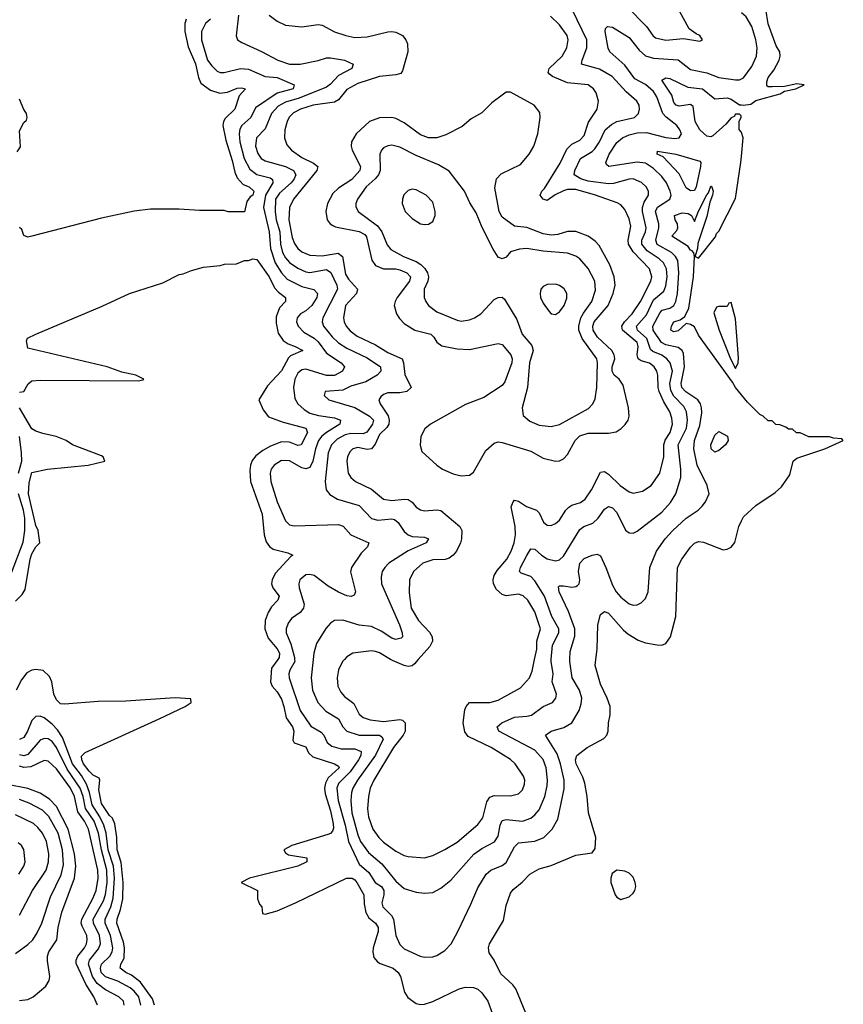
# Model space of a CAD drawing. Header units: inches. Extents: x 1834610 to 2027685, y 642842 to 774116.
# Tile 380 of 632: x 1976470 to 1980498, y 698314 to 703128. Entities that reach past the tile are written whole.
import ezdxf

# ---------------------------------------------------------------- set-up
doc = ezdxf.new("R2010")
doc.units = ezdxf.units.IN
doc.header["$MEASUREMENT"] = 0
for name, color, linetype in [('B9679', 7, 'Continuous'), ('B9770', 7, 'Continuous'), ('B9780', 7, 'Continuous')]:
    doc.layers.add(name, color=color, linetype=linetype)

msp = doc.modelspace()

# ---------------------------------------------------------------- linework, layer by layer
at = {"layer": 'B9679', "color": 5}
for points, elevation in [([(1977732.6, 700000), (1977702, 699958), (1977696.9, 699890), (1977704.4, 699870), (1977730, 699841.5), (1977750, 699805.5), (1977762.7, 699770), (1977773.8, 699713.8), (1977804.8, 699670), (1977811.1, 699650), (1977805.5, 699605.5), (1977812.8, 699592.7), (1977870, 699573.2), (1977883, 699543), (1977903.2, 699523.2), (1978010.5, 699490), (1978030, 699478.9), (1978033.3, 699470), (1977979.2, 699420.8), (1977965.5, 699394.5), (1977960.6, 699370), (1977963.4, 699343.4), (1977990, 699259.6), (1978003.4, 699196.6), (1978004.8, 699175.2), (1977999.3, 699160.7), (1977990, 699149.5), (1977976.5, 699143.5), (1977802, 699090), (1977762, 699070), (1977770, 699054), (1977785.4, 699045.4), (1977874, 699030), (1977874, 699010), (1977830, 698989.3), (1977594, 698930), (1977554, 698910), (1977634, 698870), (1977634, 698830), (1977643.6, 698803.6), (1977654, 698790), (1977658, 698758), (1977670, 698754), (1977730, 698771), (1977819, 698810), (1978068.7, 698931.3), (1978096.4, 698930), (1978110, 698922.4), (1978119.7, 698910), (1978152.8, 698850), (1978154.6, 698805.4), (1978163.3, 698763.3), (1978177.5, 698737.5), (1978210.1, 698710), (1978223, 698690), (1978223.9, 698670), (1978198.6, 698590), (1978196.6, 698570), (1978203, 698543), (1978220.9, 698520.9), (1978233.1, 698513.1), (1978296.1, 698490), (1978321.5, 698470), (1978333, 698450), (1978352.7, 698372.7), (1978367.7, 698347.7), (1978410, 698318), (1978430, 698313.1), (1978450, 698314.6), (1978490, 698327.7), (1978619.5, 698390), (1978650, 698398.2), (1978690, 698396.9), (1978710, 698387.4), (1978730, 698370.3), (1978759.1, 698330), (1978780.2, 698270)], 220), ([(1977814.9, 700000), (1977815.6, 699990), (1977791.7, 699948.3), (1977786.1, 699930), (1977788.3, 699910), (1977841.6, 699750), (1977893.5, 699673.5), (1977944.8, 699644.8), (1977957.2, 699630), (1977973.3, 699593.3), (1977996.6, 699576.6), (1978043, 699563), (1978110, 699563.7), (1978140.1, 699550), (1978139, 699530), (1978127.8, 699510), (1978086.2, 699450), (1978030, 699393.1), (1978021.9, 699370), (1978027, 699310), (1978061.6, 699190), (1978078.1, 699110), (1978130, 698999.8), (1978178.1, 698958.1), (1978209, 698910), (1978238.9, 698890), (1978251.1, 698871.1), (1978251.7, 698850), (1978241.5, 698810), (1978246.7, 698790), (1978288.3, 698748.3), (1978299.1, 698730), (1978310, 698650.5), (1978330, 698606), (1978350, 698586), (1978428, 698550), (1978450, 698543.8), (1978490, 698545.6), (1978510, 698552.3), (1978550, 698576.5), (1978579.8, 698610), (1978613.3, 698670), (1978676.7, 698803.3), (1978710, 698884.2), (1978750.7, 698950), (1978774.7, 698970), (1978830, 698992.6), (1978850, 699006.6), (1978890, 699083.9), (1978910, 699102.7), (1978990, 699112.4), (1979033.8, 699130), (1979073.8, 699170), (1979101.4, 699218.6), (1979132.9, 699367.1), (1979132.8, 699410), (1979115.3, 699490), (1979098.8, 699538.8), (1979041.5, 699630), (1979069.6, 699650), (1979132, 699668.1), (1979170.4, 699689.6), (1979206.5, 699750), (1979216.6, 699783.4), (1979218.8, 699810), (1979207.5, 699850), (1979172.1, 699910), (1979159.9, 699990), (1979160.3, 700000)], 240), ([(1977905.9, 700000), (1977895.4, 699910), (1977902.1, 699850), (1977928.9, 699788.9), (1977967.7, 699747.7), (1978030, 699710.1), (1978050.4, 699670.4), (1978070, 699650.1), (1978130.1, 699630.1), (1978229.2, 699629.2), (1978241.7, 699621.7), (1978247.7, 699610), (1978210, 699531.9), (1978122, 699410), (1978099.6, 699370), (1978093.5, 699350), (1978089.3, 699310), (1978095, 699250), (1978123.2, 699143.2), (1978136.7, 699110), (1978175.5, 699055.5), (1978240.5, 699000.5), (1978310, 698916.3), (1978350, 698879.7), (1978410, 698862.7), (1978450, 698857.8), (1978490, 698860.7), (1978530, 698882.2), (1978579.2, 698920.8), (1978691.7, 699048.3), (1978730, 699075.4), (1978791.5, 699108.5), (1978810, 699136.5), (1978819.9, 699190), (1978830, 699212.6), (1978850, 699218.2), (1978930, 699210.1), (1978970, 699224.6), (1978990, 699240.6), (1979010, 699265.2), (1979038.2, 699330), (1979050, 699382), (1979051.7, 699410), (1979044.2, 699470), (1979030, 699511.6), (1978990, 699555.9), (1978814.2, 699650), (1978805.3, 699670), (1978828.5, 699690), (1978890, 699718.4), (1978950, 699722), (1978972.4, 699727.6), (1979030, 699769.4), (1979075.3, 699790), (1979092.8, 699810), (1979096.1, 699830), (1979074.7, 699890), (1979078.7, 699930), (1979069, 699990), (1979069.9, 700000)], 260), ([(1978058.2, 700000), (1978049.3, 699990), (1978029.4, 699950), (1978023, 699910), (1978025.9, 699870), (1978040.3, 699840.3), (1978059.2, 699819.2), (1978104, 699784), (1978130, 699732.3), (1978150, 699715.9), (1978184.2, 699704.2), (1978250, 699696.6), (1978330, 699707), (1978342.5, 699702.5), (1978354.9, 699690), (1978355.4, 699650), (1978346.3, 699630), (1978298.8, 699570), (1978202.3, 699410), (1978185, 699370), (1978175.9, 699330), (1978171.5, 699270), (1978176.8, 699230), (1978198.1, 699170), (1978226.1, 699130), (1978250, 699107.4), (1978310, 699062.8), (1978350, 699041.1), (1978370, 699035.9), (1978450, 699030.2), (1978490, 699041.8), (1978549.9, 699070.1), (1978610, 699107.4), (1978710, 699193.1), (1978734.8, 699225.2), (1978755.5, 699304.5), (1978770, 699327.5), (1978790, 699335.5), (1978870, 699333.9), (1978910, 699342.3), (1978930, 699363.1), (1978939.1, 699390), (1978939.8, 699410), (1978934, 699430), (1978894, 699490), (1978870, 699511.4), (1978775.6, 699570), (1978663.1, 699623.1), (1978646.7, 699646.7), (1978639.1, 699690), (1978647.1, 699752.9), (1978653.3, 699770), (1978669.9, 699790.1), (1978770, 699790.1), (1978810, 699801.2), (1978919.4, 699860.6), (1978964.2, 699910), (1978976.5, 699943.5), (1978988.2, 700000)], 280), ([(1978419.5, 700000), (1978400.9, 699979.1), (1978390, 699969.3), (1978370, 699965.7), (1978349.9, 699969.9), (1978294.2, 699994.3), (1978284.4, 700000)], 280), ([(1978945.1, 698270), (1978897, 698390), (1978882, 698410), (1978822.6, 698462.6), (1978790.5, 698530.6), (1978766.2, 698566.2), (1978762.2, 698590), (1978768, 698610), (1978836, 698724), (1978850, 698796.3), (1978870, 698857), (1978884.1, 698875.9), (1978928.2, 698911.8), (1978965.7, 698950), (1979010, 698977.1), (1979070, 698992.1), (1979190, 699043.8), (1979270, 699054), (1979284.4, 699075.6), (1979288.3, 699130), (1979251.8, 699250), (1979245.7, 699330), (1979234.6, 699394.6), (1979224.6, 699424.6), (1979191.4, 699490), (1979187.8, 699510), (1979195.4, 699530), (1979245.4, 699570), (1979326.3, 699613.7), (1979342, 699630), (1979348.5, 699650), (1979349.8, 699690), (1979358.2, 699730), (1979357.2, 699770), (1979343.5, 699810), (1979310, 699879.6), (1979283.9, 699970), (1979287.7, 700000)], 220), ([(1977129.3, 698310), (1977120.2, 698340.2), (1977061.8, 698421.8), (1977016.6, 698456.6), (1976988.9, 698470), (1976962.2, 698490), (1976965.4, 698510), (1976980.8, 698539.2), (1976983.4, 698590), (1976977.9, 698617.9), (1976945.4, 698710), (1976946.7, 698730), (1976963, 698777), (1976974.6, 698830), (1976975.7, 698910), (1976967, 699007), (1976947.7, 699070), (1976945.3, 699130), (1976936, 699196), (1976924.5, 699224.5), (1976910, 699237.8), (1976870, 699296), (1976857.2, 699362.8), (1976862.7, 699410), (1976858.9, 699418.9), (1976830, 699434.2), (1976810, 699454.5), (1976783.2, 699490), (1976773.8, 699510), (1976773.3, 699526.7), (1976790, 699545.7), (1977153.2, 699710), (1977279, 699770), (1977308.7, 699790), (1977307.3, 699807.3), (1977230, 699812), (1976990, 699796), (1976853.8, 699793.8), (1976690, 699781.6), (1976670, 699783.5), (1976650, 699803), (1976637.7, 699830), (1976628.3, 699890), (1976616.3, 699916.3), (1976585.6, 699945.6), (1976550, 699951.5), (1976530, 699947), (1976506.1, 699933.9), (1976479.8, 699900.2), (1976453.2, 699850)], 220), ([(1977063.5, 698310), (1977052.2, 698350), (1977030, 698377.9), (1977010, 698393.9), (1976950, 698426.4), (1976890, 698448.5), (1976869.6, 698470), (1976865.4, 698490), (1976871.2, 698510), (1976911.3, 698550), (1976922.2, 698570), (1976926.1, 698590), (1976914.5, 698650), (1976887.9, 698710), (1976888.6, 698730), (1976916, 698790), (1976927.5, 698832.5), (1976934.5, 698930), (1976928.8, 698988.8), (1976903.5, 699070), (1976892.8, 699150), (1976881.2, 699190), (1976861.9, 699230), (1976824.1, 699290), (1976812.5, 699350), (1976796.8, 699390), (1976772.4, 699432.4), (1976728.8, 699490), (1976679.2, 699619.2), (1976655.9, 699655.9), (1976630, 699684.4), (1976590, 699715.2), (1976570, 699723.2), (1976550, 699721), (1976530, 699702.2), (1976508.8, 699650), (1976490, 699619), (1976470, 699609)], 240), ([(1976981.9, 698310), (1976977.5, 698330), (1976954.6, 698350), (1976890, 698384), (1976850, 698416.2), (1976826.3, 698450), (1976807.3, 698510), (1976811, 698530), (1976855.4, 698584.6), (1976865.1, 698610), (1976860.2, 698650), (1976830.9, 698710), (1976830.3, 698730), (1976880.5, 698819.5), (1976889.8, 698850.2), (1976898.3, 698910), (1976896.3, 698970), (1976870.5, 699070), (1976856.1, 699150), (1976834.2, 699210), (1976791.5, 699271.5), (1976780.6, 699330), (1976766.7, 699370), (1976703.3, 699463.3), (1976649.9, 699570), (1976630, 699598.6), (1976610, 699611.3), (1976590, 699613.6), (1976570, 699605), (1976510, 699535.2), (1976490, 699528), (1976470, 699533.5)], 260), ([(1976850.9, 698310), (1976833.5, 698350), (1976793.2, 698413.2), (1976746.6, 698513.4), (1976746, 698530), (1976755.2, 698550), (1976786.8, 698590), (1976797, 698610), (1976801, 698630), (1976798.7, 698650), (1976775.9, 698695.9), (1976771.8, 698710), (1976773.8, 698730), (1976828.4, 698831.6), (1976843.9, 698870), (1976854.3, 698930), (1976852.6, 698970), (1976806.2, 699170), (1976787.9, 699210), (1976754.6, 699254.6), (1976738.3, 699330), (1976718.1, 699370), (1976650, 699465), (1976610, 699502.8), (1976590, 699506.2), (1976524.5, 699475.5), (1976490, 699471.5), (1976470, 699477.6)], 280), ([(1976470, 698333.2), (1976510, 698337.8), (1976536, 698350), (1976598.1, 698401.9), (1976615.2, 698430), (1976617.4, 698450), (1976606, 698526), (1976606.6, 698550), (1976613, 698570), (1976651.7, 698630), (1976658.1, 698690), (1976676, 698764), (1976737.8, 698930), (1976745.4, 698990), (1976738.8, 699050), (1976707.7, 699170), (1976650, 699281.2), (1976616.9, 699316.9), (1976570, 699346.7), (1976510, 699369.6), (1976410, 699388.7)], 320), ([(1976450, 698562.9), (1976510, 698605.7), (1976534.1, 698630), (1976556.4, 698663.5), (1976578.8, 698710), (1976621.3, 698838.7), (1976673.5, 698946.5), (1976684.3, 698995.7), (1976680.4, 699070), (1976658.9, 699150), (1976612.4, 699232.4), (1976582.4, 699262.4), (1976517.2, 699297.2), (1976470, 699315.4)], 340), ([(1976469.9, 698750.1), (1976533.1, 698870), (1976599.9, 698970), (1976611.6, 699010), (1976612.8, 699050), (1976600.8, 699110), (1976581.4, 699150), (1976558.9, 699178.9), (1976537.2, 699197.2), (1976450, 699239.6)], 360), ([(1976465.7, 698950), (1976490.6, 698990), (1976496.5, 699010), (1976491.1, 699071.1), (1976479.2, 699090), (1976463.5, 699103.5)], 380)]:
    msp.add_lwpolyline(points, dxfattribs=dict(at, elevation=elevation))
at = {"layer": 'B9679', "color": 5, "elevation": 220}
msp.add_lwpolyline([(1979390, 698969.4), (1979366.9, 698953.1), (1979360.4, 698930), (1979361.3, 698910), (1979381.6, 698850), (1979390, 698837.3), (1979410, 698826.7), (1979450, 698839.3), (1979470, 698857.3), (1979478.4, 698870), (1979482.9, 698890), (1979480.7, 698910), (1979470, 698936), (1979450, 698955.6), (1979430, 698965.1)], close=True, dxfattribs=at)
at = {"layer": 'B9770', "color": 5}
for points, elevation in [([(1979069.9, 700000), (1979076.2, 700070), (1979106.4, 700130), (1979106.6, 700150), (1979072.4, 700210), (1979036.5, 700310), (1978990, 700383.9), (1978970, 700404.9), (1978922.1, 700422.1), (1978914, 700430), (1978919.3, 700450), (1978950, 700508.2), (1978970, 700540.2), (1978990, 700538.5), (1979021.9, 700510), (1979050, 700492.3), (1979090, 700481.4), (1979110, 700486.4), (1979130, 700505.4), (1979210, 700634.7), (1979229.4, 700650.6), (1979273.3, 700666.7), (1979298.5, 700690), (1979330, 700734.7), (1979350, 700748.3), (1979370, 700741.8), (1979390, 700718.6), (1979432.7, 700632.7), (1979450, 700618.9), (1979470, 700617.4), (1979490, 700626.5), (1979610, 700720.9), (1979652.3, 700767.7), (1979679, 700810), (1979702.8, 700890), (1979703.7, 700930), (1979690.3, 701050), (1979730.9, 701130), (1979736.4, 701170), (1979731.8, 701210), (1979717.4, 701237.4), (1979670, 701287.3), (1979654.3, 701314.3), (1979649.9, 701350), (1979663, 701410), (1979652, 701450), (1979635.2, 701470), (1979610, 701488.4), (1979566.3, 701506.3), (1979555.3, 701515.3), (1979538, 701570), (1979491.7, 701610), (1979486.1, 701630), (1979535.5, 701684.5), (1979570, 701757.7), (1979619.9, 701800.1), (1979630, 701827.2), (1979635.9, 701870), (1979632.9, 701910), (1979618.6, 701938.6), (1979598.3, 701958.3), (1979538.4, 701998.4), (1979512.4, 702030), (1979512.3, 702050), (1979530.9, 702090), (1979534.1, 702110), (1979516.1, 702190), (1979516.2, 702210), (1979523.9, 702236.1), (1979545.2, 702270), (1979544.9, 702290), (1979533.6, 702310), (1979511.1, 702331.1), (1979470, 702349.2), (1979450, 702348.2), (1979373.6, 702326.4), (1979350, 702324.7), (1979250, 702338.5), (1979213.8, 702350), (1979181.4, 702370), (1979184.9, 702390), (1979213.2, 702450), (1979270, 702483.8), (1979283, 702497), (1979306.2, 702530), (1979333.6, 702590), (1979364.1, 702615.9), (1979390, 702630.1), (1979476.4, 702650), (1979497.1, 702670), (1979501.6, 702690), (1979498.9, 702710), (1979487.6, 702730), (1979435.4, 702775.4), (1979367.7, 702850), (1979305.4, 702885.4), (1979218.3, 702910), (1979220.5, 702930), (1979243.7, 702990), (1979244.4, 703030), (1979173.7, 703173.7)], 260), ([(1979441.1, 703190), (1979534.9, 703094.9), (1979566.7, 703050), (1979580, 703040), (1979630, 703027.9), (1979716.3, 703036.3), (1979797, 703023), (1979808.7, 703030), (1979796, 703050), (1979778, 703058), (1979743.9, 703083.9), (1979687.8, 703187.8)], 260), ([(1977285.1, 703130), (1977277.2, 703110), (1977277.3, 703070), (1977294.4, 702994.4), (1977330, 702911.8), (1977344.5, 702844.5), (1977356.9, 702816.9), (1977402.7, 702782.7), (1977449.4, 702769.4), (1977486, 702774), (1977533.3, 702793.3), (1977555.2, 702795.2), (1977574.4, 702790), (1977543.9, 702756.1), (1977522, 702690), (1977475.2, 702644.8), (1977467.1, 702630), (1977463.7, 702610), (1977478.4, 702538.4), (1977510, 702438.7), (1977522.4, 702382.4), (1977534.2, 702354.2), (1977562.5, 702322.5), (1977591.8, 702310), (1977615.3, 702290), (1977610, 702269.8), (1977598.2, 702261.8), (1977580.7, 702239.3), (1977570, 702188.7), (1977490, 702188.7), (1977470, 702195.3), (1977350, 702195.3), (1977250, 702202), (1977110, 702202), (1977030, 702192.3), (1976870, 702157), (1976530, 702069.6), (1976510, 702064.5), (1976490, 702072.3), (1976481.3, 702101.3), (1976470, 702111.1)], 220), ([(1977403.2, 703130), (1977378.5, 703110), (1977359.6, 703070), (1977358.8, 703030), (1977389.6, 702929.6), (1977410, 702901.9), (1977436.5, 702876.5), (1977450, 702870.1), (1977470, 702869.5), (1977550, 702889.7), (1977590, 702886), (1977670, 702850.5), (1977730, 702845.7), (1977812.4, 702810), (1977807.2, 702790), (1977730, 702769), (1977623, 702697), (1977600.9, 702650), (1977556.1, 702610), (1977547, 702593), (1977543, 702570), (1977547.6, 702530), (1977568.3, 702450), (1977596.5, 702396.5), (1977630, 702371.3), (1977694.5, 702354.5), (1977707.2, 702347.2), (1977708, 702330), (1977672.5, 702270), (1977662.3, 702210), (1977690, 702090), (1977697.3, 702010), (1977718.9, 701938.9), (1977750, 701889.6), (1977778.8, 701858.8), (1977850, 701822.9), (1977909.1, 701809.1), (1977925.9, 701790), (1977923.6, 701770), (1977899.3, 701730), (1977870, 701704.7), (1977844.3, 701690), (1977826.8, 701670), (1977824.7, 701650), (1977831.9, 701630), (1977860.1, 701600.1), (1977910, 701570.1), (1977930, 701553), (1977970, 701498), (1978043, 701450), (1978058.9, 701430), (1978049.2, 701410), (1978010, 701388.8), (1977970, 701388.7), (1977870, 701419.4), (1977850, 701416.1), (1977830, 701400.2), (1977816.5, 701370), (1977809.6, 701329.6), (1977816.1, 701276.1), (1977830.8, 701250), (1977861.4, 701221.4), (1977890, 701204.7), (1977932.1, 701192.1), (1978010, 701181.1), (1978039.7, 701170), (1978036, 701150), (1977970, 701109), (1977948.6, 701091.4), (1977931.8, 701070), (1977916.6, 701030), (1977904.4, 700970), (1977890, 700938.8), (1977870, 700931.4), (1977850, 700937.2), (1977790, 700970.4), (1977750, 700972.2), (1977715.6, 700950), (1977700.9, 700930), (1977695.1, 700910), (1977698.3, 700870), (1977729, 700770), (1977770, 700678), (1977790, 700657.7), (1977812.8, 700652.8), (1978030, 700659.8), (1978051.9, 700651.9), (1978089.2, 700609.2), (1978178.4, 700570), (1978171.7, 700550), (1978140.1, 700519.9), (1978092.8, 700450), (1978088.6, 700428.6), (1978112.2, 700330), (1978106.1, 700313.9), (1978091.7, 700308.3), (1978070, 700311.6), (1978030, 700329.2), (1977979.1, 700359.1), (1977910, 700409.8), (1977890, 700415), (1977870, 700413.6), (1977840.9, 700390), (1977835.8, 700370), (1977837.1, 700350), (1977860.7, 700270), (1977858.5, 700250), (1977842.6, 700230), (1977799.3, 700200.7), (1977782.7, 700177.3), (1977772.9, 700150), (1977774, 700130), (1977795.9, 700075.9), (1977814.2, 700010), (1977814.9, 700000)], 240), ([(1977541, 703150), (1977528.7, 703048.7), (1977535.5, 703030), (1977557, 703017), (1977653, 702973), (1977733.1, 702930), (1977789.8, 702910.2), (1977841.2, 702910), (1977930, 702927.6), (1977970, 702941.3), (1977990, 702941.9), (1978058, 702930), (1978101.6, 702910), (1978094.9, 702890), (1978030, 702854.5), (1977990, 702812.3), (1977970, 702798.7), (1977836.5, 702743.5), (1977770, 702724.9), (1977734.1, 702705.9), (1977701.5, 702670), (1977670, 702594.3), (1977629, 702551), (1977623.7, 702510), (1977634.2, 702474.2), (1977650.9, 702450), (1977670, 702438.5), (1977770.9, 702410.9), (1977808.7, 702390), (1977820.6, 702370), (1977813, 702350), (1977797.5, 702330), (1977740.4, 702279.6), (1977722.1, 702250), (1977719, 702190), (1977725.1, 702150), (1977742.2, 702090), (1977745.1, 702030), (1977755.4, 701990), (1977770, 701963.8), (1977790, 701940.5), (1977830, 701912.6), (1977870, 701895.9), (1977890, 701892.5), (1977970, 701906.2), (1977992.3, 701892.3), (1978021.2, 701830), (1978025.2, 701810), (1977952.2, 701670), (1977948.9, 701650), (1977956.4, 701630), (1977997.9, 701577.9), (1978030, 701547.9), (1978070, 701521.5), (1978170, 701474.1), (1978234.7, 701430), (1978237.1, 701410), (1978218.3, 701390), (1978162.7, 701357.3), (1978090, 701336.1), (1978050, 701316.9), (1977963.8, 701310), (1977958.7, 701290), (1977982.4, 701270), (1978110, 701232.1), (1978181.4, 701190), (1978200.4, 701170), (1978195.8, 701150), (1978168.3, 701111.7), (1978150, 701103.4), (1978090, 701104.7), (1978062.4, 701097.6), (1978023.5, 701076.5), (1977995.3, 701050), (1977978.9, 701010), (1977963.8, 700870), (1977969.5, 700829.5), (1977986.7, 700806.7), (1978024, 700784), (1978130, 700752.7), (1978190, 700689.4), (1978221.5, 700681.5), (1978290, 700687.4), (1978303.5, 700683.5), (1978320.8, 700670), (1978350, 700625.1), (1978369.4, 700609.4), (1978390, 700601.7), (1978450, 700597.2), (1978470.3, 700590), (1978458.7, 700570), (1978370, 700530.4), (1978275.5, 700470), (1978255.2, 700450), (1978243.5, 700430), (1978237.6, 700402.4), (1978239.5, 700370), (1978328.3, 700170), (1978341, 700130), (1978341.7, 700110), (1978336.4, 700103.6), (1978310, 700097.7), (1978290, 700104.5), (1978238.6, 700138.6), (1978190, 700160.4), (1978130, 700167.4), (1978050, 700192.9), (1978009.4, 700190.6), (1977990, 700177.4), (1977968, 700152), (1977922.6, 700077.4), (1977909.4, 700030), (1977905.9, 700000)], 260), ([(1977690.3, 703150), (1977730, 703120.2), (1977770, 703101.8), (1977850, 703093.4), (1977930, 703105), (1977950, 703100.9), (1978010, 703068.1), (1978066, 703050), (1978110, 703041.5), (1978170, 703043.6), (1978270, 703068.9), (1978290.8, 703070), (1978310, 703066.8), (1978341.8, 703050), (1978358, 703030), (1978366.5, 703010), (1978368.4, 702970), (1978342.3, 702877.7), (1978334.7, 702865.3), (1978310, 702858.5), (1978230, 702849.9), (1978124.3, 702815.7), (1978070, 702786.7), (1978030, 702736.4), (1978010, 702724.3), (1977906.3, 702710), (1977844.1, 702690), (1977810, 702672.8), (1977788.5, 702651.5), (1977778.3, 702630), (1977767.5, 702590), (1977765, 702550), (1977776.1, 702516.1), (1977799.4, 702490), (1977850, 702454), (1977907.1, 702427.1), (1977928.6, 702410), (1977923.9, 702390), (1977809.1, 702250), (1977790.1, 702210), (1977786.1, 702150), (1977803.3, 702063.3), (1977813.5, 702033.5), (1977829.8, 702009.8), (1977850, 701992.7), (1977890, 701975.9), (1977950, 701973.4), (1978027.2, 701987.2), (1978048.6, 701970), (1978063.6, 701883.6), (1978078.9, 701858.9), (1978122.9, 701810), (1978118.1, 701790), (1978064, 701730), (1978054.3, 701670), (1978056.8, 701650), (1978066.6, 701630), (1978086.5, 701606.5), (1978121.2, 701581.2), (1978210, 701538.7), (1978270, 701500.3), (1978340.4, 701470), (1978346.8, 701450), (1978353.2, 701393.2), (1978385.5, 701330), (1978363.7, 701310), (1978330, 701303.5), (1978270, 701303), (1978250, 701295.4), (1978235.9, 701284.1), (1978227.3, 701270), (1978232.6, 701250), (1978271.5, 701191.5), (1978276.9, 701170), (1978274.9, 701150), (1978265.5, 701134.5), (1978230, 701100.2), (1978208.1, 701051.9), (1978190.6, 701029.4), (1978170, 701026.9), (1978123.7, 701036.3), (1978100.2, 701030), (1978084.9, 701015.1), (1978073, 700990), (1978070.1, 700970), (1978076.6, 700910), (1978089.7, 700889.7), (1978112.2, 700870), (1978190, 700832.1), (1978250, 700784.2), (1978290, 700777), (1978350, 700783.9), (1978370, 700782.1), (1978389.3, 700769.3), (1978410, 700743.8), (1978430, 700730.8), (1978450, 700727.3), (1978510, 700732.1), (1978530, 700728.8), (1978622.7, 700650), (1978633.2, 700630), (1978631.7, 700590), (1978625.2, 700570), (1978606.4, 700530), (1978590.1, 700510), (1978570, 700495.2), (1978550.7, 700489.3), (1978490, 700487), (1978442.6, 700470), (1978396.8, 700430), (1978376.8, 700390), (1978374.9, 700325.1), (1978385.1, 700250), (1978421.2, 700190), (1978473.6, 700133.6), (1978487.1, 700110), (1978489.6, 700090), (1978476.4, 700063.6), (1978419.5, 700000)], 280), ([(1978988.2, 700000), (1978998.6, 700050), (1978999.7, 700090), (1979017.4, 700150), (1978990, 700233.6), (1978954.9, 700290), (1978931.8, 700311.8), (1978910, 700319.3), (1978850, 700311.8), (1978830, 700317.2), (1978801.8, 700341.8), (1978787.5, 700370), (1978785.7, 700390), (1978790.4, 700410), (1978805, 700435), (1978853.1, 700490), (1978873.9, 700530), (1978888, 700570), (1978894.4, 700610), (1978893.8, 700650), (1978873, 700747), (1978882.8, 700770), (1978890, 700778), (1978910, 700774.5), (1978948, 700748), (1978997.3, 700730), (1979010, 700716.5), (1979031.8, 700671.8), (1979050, 700656.5), (1979070, 700655.6), (1979090, 700664.7), (1979110, 700681.6), (1979140.8, 700730), (1979155.2, 700744.8), (1979170, 700754), (1979213, 700767), (1979236, 700784), (1979267, 700830), (1979310, 700915), (1979330, 700919.4), (1979350, 700906.1), (1979406.3, 700850), (1979450, 700819.4), (1979470, 700812.7), (1979516.7, 700823.4), (1979558, 700850), (1979601.5, 700910), (1979620.1, 700990), (1979620.6, 701050), (1979627.4, 701072.6), (1979651.6, 701110), (1979662, 701150), (1979659.4, 701179.4), (1979649.1, 701210), (1979619.8, 701259.8), (1979597.1, 701310), (1979592.3, 701330), (1979591.8, 701390), (1979585.9, 701410), (1979572.8, 701430), (1979550, 701448.6), (1979510, 701459.4), (1979494.3, 701470), (1979490, 701490), (1979494.5, 701530), (1979489.3, 701550), (1979418.5, 701610), (1979415.6, 701630), (1979428, 701650), (1979464.9, 701690), (1979505.9, 701750), (1979557.1, 701850), (1979561.3, 701870), (1979549.9, 701910), (1979470, 701993.3), (1979447.8, 702030), (1979445.7, 702050), (1979458.6, 702118.6), (1979450, 702153.7), (1979430, 702199.2), (1979410, 702222.3), (1979392.9, 702232.9), (1979286, 702270), (1979190, 702297.2), (1979150, 702296.9), (1979129.3, 702290.7), (1979088.8, 702271.2), (1979050, 702244.6), (1979029.8, 702250), (1979015.8, 702270), (1979024.2, 702290), (1979036.7, 702303.3), (1979113.4, 702426.6), (1979145.3, 702494.7), (1979170, 702518.7), (1979210, 702538.8), (1979230, 702561.6), (1979252.6, 702627.4), (1979294.9, 702690), (1979300.2, 702730), (1979289.9, 702769.9), (1979276.2, 702790), (1979249.9, 702809.9), (1979150, 702818.8), (1979075.5, 702850), (1979061.5, 702861.5), (1979054, 702870), (1979059.6, 702890), (1979123.2, 702950), (1979146.4, 702990), (1979152.6, 703030), (1979146.8, 703050), (1979110, 703102.3), (1979065.7, 703145.7)], 280), ([(1979160.3, 700000), (1979161.8, 700038.2), (1979185.8, 700114.2), (1979185.2, 700150), (1979153.8, 700233.8), (1979108.7, 700330), (1979104.6, 700355.4), (1979110, 700360.3), (1979130, 700360.2), (1979170, 700353.1), (1979190, 700355.9), (1979198.3, 700361.7), (1979206.5, 700370), (1979209.9, 700390), (1979203.3, 700430), (1979210, 700470.2), (1979230, 700493.2), (1979270, 700510.2), (1979294.6, 700514.6), (1979310, 700506.7), (1979337.5, 700450), (1979370, 700362.7), (1979387.6, 700330), (1979410, 700303.8), (1979450, 700272.7), (1979470, 700265.5), (1979490, 700266.5), (1979510, 700277.4), (1979530, 700298.4), (1979544.5, 700330), (1979552.4, 700450), (1979584.1, 700530), (1979626.3, 700590), (1979664.9, 700630), (1979729.9, 700690.1), (1979788.5, 700730), (1979808.5, 700750), (1979824, 700770), (1979842, 700810), (1979832.6, 700850), (1979782.9, 700950), (1979767.3, 701030), (1979769.6, 701070), (1979796.8, 701143.2), (1979805.6, 701205.6), (1979804.3, 701230), (1979798.9, 701250), (1979787, 701270), (1979728.2, 701308.2), (1979709, 701330), (1979705.6, 701350), (1979721.1, 701430), (1979716.1, 701496.1), (1979710, 701511.2), (1979690, 701524.5), (1979630, 701538.3), (1979609, 701549), (1979568.6, 701610), (1979567, 701630), (1979603, 701697), (1979612.7, 701707.3), (1979650, 701717.8), (1979669.4, 701730.6), (1979679, 701750), (1979687, 701790), (1979693.4, 701890), (1979688.3, 701950), (1979677.9, 701970), (1979658.5, 701990), (1979588.5, 702028.5), (1979580.4, 702050), (1979595.4, 702110), (1979596, 702130), (1979579.2, 702190), (1979589.1, 702210.9), (1979649.9, 702250), (1979655.5, 702270), (1979650.8, 702290), (1979633.3, 702330), (1979610, 702360.7), (1979570, 702400.8), (1979530, 702425.8), (1979490, 702431.1), (1979350.8, 702410.8), (1979339.7, 702419.7), (1979336.2, 702430), (1979353.7, 702470), (1979390, 702527.6), (1979418.3, 702550), (1979450, 702564.2), (1979490, 702574.1), (1979535.8, 702575.8), (1979630, 702551.5), (1979673.4, 702546.6), (1979695.8, 702550), (1979706.3, 702570), (1979698.8, 702590), (1979684.1, 702610), (1979631.3, 702651.3), (1979615.1, 702670), (1979586.5, 702750), (1979570, 702776.4), (1979530.6, 702810.6), (1979478.3, 702838.3), (1979430, 702905.2), (1979356.1, 702970), (1979348.7, 702988.7), (1979333.5, 703070), (1979335.8, 703084.2), (1979345.3, 703094.7), (1979370, 703091.1), (1979450, 703041.6), (1979499.1, 702979.1), (1979531, 702951), (1979570, 702940.1), (1979690, 702931), (1979750, 702885.1), (1979830, 702868.6), (1979890, 702845.6), (1979970, 702834.6), (1979990, 702834.5), (1980000, 702838.9)], 240), ([(1980000, 702576), (1979999, 702579), (1979988.4, 702591.6), (1979988, 702632), (1979998, 702650), (1979998, 702658), (1979990, 702666), (1979970, 702666), (1979964.7, 702655.3), (1979950, 702648), (1979923.5, 702616.5), (1979859.5, 702560.5), (1979850, 702554.5), (1979830, 702558.5), (1979795.7, 702590), (1979773.3, 702630), (1979763.6, 702703.6), (1979750, 702713.6), (1979695.6, 702704.4), (1979681.4, 702710), (1979670, 702723.5), (1979659.2, 702759.2), (1979610, 702832), (1979630, 702842.9), (1979650, 702840.9), (1979738.1, 702798.1), (1979810, 702789.2), (1979870, 702740.8), (1979930, 702745.6), (1979950, 702738.9), (1979990, 702712), (1980000, 702711.2)], 220), ([(1976457.4, 702482.6), (1976474.5, 702505.5), (1976470, 702584), (1976490, 702624.9), (1976503.6, 702636.4), (1976507.6, 702650), (1976503.5, 702670), (1976490, 702689.6), (1976470, 702739.8)], 220), ([(1980000, 701293.5), (1979970, 701329), (1979956, 701356), (1979790, 701586), (1979770, 701626), (1979750, 701638), (1979730, 701642.9), (1979690, 701607.4), (1979670, 701602.2), (1979655.1, 701610), (1979657.2, 701630), (1979669, 701650), (1979699.4, 701660.6), (1979723, 701677), (1979742.9, 701717.1), (1979765, 701870), (1979769.7, 701969.7), (1979767.6, 701987.6), (1979758.4, 701998.4), (1979750, 702000.9), (1979738.7, 702018.7), (1979659.1, 702070), (1979683.2, 702096.8), (1979688.9, 702110), (1979687.9, 702130), (1979675.4, 702150), (1979672.8, 702170), (1979710, 702184.2), (1979739.6, 702179.6), (1979756, 702170), (1979770, 702142), (1979790, 702192), (1979830, 702272), (1979839, 702281), (1979850, 702314), (1979854, 702314), (1979862, 702290), (1979858, 702270), (1979844.7, 702235.3), (1979830, 702166), (1979786.4, 702033.6), (1979784.7, 702010), (1979774, 701974), (1979774, 701970), (1979790, 701962), (1979873.6, 702066.4), (1979878, 702082), (1979890, 702094), (1979970, 702254), (1979997.2, 702430), (1980000, 702459.3)], 220), ([(1976470, 701306.8), (1976490, 701310.8), (1976512.1, 701347.9), (1976530, 701362.8), (1976570, 701366), (1977050, 701362.8), (1977073.2, 701366.8), (1977078, 701370), (1977038, 701390), (1976970, 701405.2), (1976898, 701430), (1976510, 701522), (1976502.9, 701557.1), (1976509.1, 701570.9), (1976549.3, 701590.7), (1976872.9, 701727.1), (1977008, 701790), (1977170, 701841), (1977250, 701882), (1977270, 701884.7), (1977310, 701902), (1977370, 701918), (1977450, 701926), (1977472.7, 701932.7), (1977530, 701934), (1977570, 701951.3), (1977590, 701951.3), (1977610, 701958), (1977630, 701956), (1977690, 701870.2), (1977717, 701817), (1977735.5, 701795.5), (1977770.2, 701770), (1977770.2, 701750), (1977741.2, 701718.8), (1977724.2, 701675.8), (1977724.2, 701644.2), (1977735.1, 701595.1), (1977759, 701559), (1977782.8, 701542.8), (1977818, 701530), (1977854.3, 701510), (1977795.3, 701484.7), (1977785.7, 701474.3), (1977750, 701411.9), (1977682.9, 701337.1), (1977640.4, 701270), (1977660.3, 701220.3), (1977687.1, 701187), (1977759.6, 701159.6), (1977870.1, 701130.1), (1977878, 701110), (1977847.3, 701050), (1977830, 701046.3), (1977790, 701062.7), (1977750, 701064.2), (1977696.9, 701043.1), (1977659, 701021), (1977624.9, 700995.1), (1977607.1, 700972.9), (1977598.7, 700950), (1977596.4, 700923.6), (1977599.8, 700870), (1977655.7, 700710), (1977665.3, 700610), (1977675.2, 700575.2), (1977691.6, 700551.6), (1977710, 700538.9), (1977781.8, 700521.9), (1977806.7, 700510), (1977796.2, 700503.8), (1977720.3, 700419.7), (1977704.8, 700390), (1977701.7, 700370), (1977708.6, 700350), (1977738.6, 700310), (1977732.6, 700290), (1977702.1, 700257.9), (1977685.6, 700230), (1977671.6, 700190), (1977668.6, 700150), (1977684.9, 700104.9), (1977730, 700052.7), (1977740.4, 700030), (1977739.8, 700010), (1977732.6, 700000)], 220), ([(1976450, 700284.7), (1976483.2, 700316.8), (1976497.8, 700342.2), (1976520.9, 700490), (1976530, 700516.9), (1976550, 700550.7), (1976569.4, 700570.6), (1976560.5, 700630), (1976550, 700654.5), (1976513.6, 700810), (1976516.2, 700863.8), (1976530, 700914.4), (1976606, 700930), (1976806, 700950), (1976886, 700970), (1976878, 700990), (1976870, 700995.3), (1976729.3, 701049.3), (1976698, 701070), (1976648, 701090), (1976584.1, 701104.1), (1976550, 701115.6), (1976530, 701127.6), (1976470, 701229.5)], 220), ([(1976464.9, 700910), (1976480.1, 700970), (1976479.9, 701010), (1976470.2, 701090.2)], 240), ([(1976430, 700422.9), (1976487.2, 700572.8), (1976495.4, 700630), (1976494.8, 700690), (1976488.5, 700730), (1976464.6, 700810)], 240), ([(1979287.7, 700000), (1979294, 700050), (1979296.8, 700170), (1979310, 700219.1), (1979330, 700234.9), (1979350, 700226.3), (1979423.1, 700143.1), (1979444.8, 700124.8), (1979494.8, 700094.8), (1979530, 700081.8), (1979588.3, 700071.7), (1979610, 700070.3), (1979630, 700078.4), (1979653, 700110), (1979679.3, 700210), (1979687.5, 700450), (1979708.2, 700490), (1979750, 700549.1), (1979770, 700568.1), (1979790, 700576), (1979813.9, 700573.9), (1979910, 700536), (1979930, 700538.9), (1979950, 700548.9), (1979967.9, 700572.1), (1979986.9, 700650), (1980000, 700677.1)], 220), ([(1978284.4, 700000), (1978230, 700031.9), (1978210, 700038.7), (1978190, 700041.8), (1978099.1, 700030), (1978070, 700013.1), (1978058.2, 700000)], 280)]:
    msp.add_lwpolyline(points, dxfattribs=dict(at, elevation=elevation))
for points, elevation in [([(1978870, 702774), (1978850, 702773.6), (1978835.6, 702764.4), (1978779.1, 702720.9), (1978730, 702673.3), (1978677.6, 702642.4), (1978634.4, 702605.6), (1978554.7, 702565.3), (1978510.1, 702549.9), (1978470, 702549.9), (1978430, 702565.4), (1978350, 702623.2), (1978310, 702644.9), (1978290, 702650.5), (1978230, 702648.7), (1978180.7, 702630), (1978116.6, 702570), (1978092.3, 702530), (1978091.4, 702510), (1978097, 702490), (1978136.3, 702410), (1978133.6, 702390), (1978093.9, 702346.1), (1978030, 702304), (1978001.8, 702278.2), (1977976.4, 702230), (1977968, 702190), (1977974.1, 702150), (1977987.9, 702130), (1978000.9, 702120.9), (1978014.4, 702114.4), (1978130, 702092.1), (1978157.8, 702077.8), (1978166.2, 702066.2), (1978192.6, 701952.6), (1978210, 701926.9), (1978250, 701909.3), (1978310, 701909), (1978330, 701904.6), (1978363.5, 701890), (1978381.7, 701870), (1978375.8, 701850), (1978317.1, 701770), (1978306, 701750), (1978301.7, 701730), (1978313.1, 701690), (1978327.1, 701667.1), (1978350, 701643), (1978403.1, 701610), (1978481.2, 701590), (1978495.9, 701575.9), (1978510.6, 701550.6), (1978534, 701534), (1978610, 701518.3), (1978670, 701515), (1978810, 701545.2), (1978830, 701539.2), (1978872.1, 701490), (1978878.3, 701470), (1978877.7, 701450), (1978842.7, 701357.3), (1978830, 701339.1), (1978739.6, 701280.4), (1978650, 701246.2), (1978479.1, 701150), (1978452.2, 701127.8), (1978432.7, 701090), (1978428, 701048), (1978437.1, 701017.1), (1978510.3, 700950), (1978538.7, 700930), (1978590, 700907.4), (1978630, 700897.8), (1978670, 700901.8), (1978690, 700915.5), (1978750, 701022), (1978790, 701057.7), (1978810, 701064), (1978830, 701061.3), (1978970, 701018.6), (1979030, 700984.8), (1979090, 700970.2), (1979110, 700971), (1979130, 700980.2), (1979150, 701001.8), (1979186.3, 701070), (1979210, 701093.8), (1979250, 701106.5), (1979350, 701106.3), (1979386.5, 701113.5), (1979411.5, 701128.5), (1979431.6, 701148.4), (1979445.3, 701170), (1979450.6, 701190), (1979447.9, 701230), (1979421, 701341), (1979401.2, 701370), (1979377.5, 701390), (1979366.9, 701410), (1979368.1, 701430), (1979380.6, 701470), (1979378.2, 701490), (1979365.4, 701510), (1979296.1, 701576.1), (1979274.8, 701610), (1979272.8, 701630), (1979280.3, 701650), (1979347.7, 701730), (1979373.3, 701790), (1979383.1, 701830), (1979377.4, 701870), (1979355.6, 701930), (1979304, 702024), (1979285.2, 702045.2), (1979250, 702069.2), (1979190, 702091.7), (1979150, 702092.5), (1979101.9, 702078.1), (1979070, 702073.9), (1979030, 702081), (1978950, 702111.9), (1978890, 702119), (1978830, 702162.5), (1978814.4, 702190), (1978793.4, 702306.6), (1978801.4, 702350), (1978825.2, 702374.8), (1978919.7, 702420.3), (1978962.5, 702470), (1978983.8, 702510), (1979004.7, 702570), (1979015.7, 702650), (1979014.2, 702674.2), (1978986.4, 702710)], 320), ([(1978290, 702513.7), (1978270, 702511.6), (1978250, 702501.7), (1978239, 702490), (1978231.3, 702470), (1978232.7, 702390), (1978224.5, 702370), (1978208.9, 702350), (1978164.8, 702310), (1978121.8, 702250), (1978114, 702230), (1978114.8, 702214.8), (1978126, 702190), (1978219.8, 702119.8), (1978240.6, 702090), (1978267.5, 702027.5), (1978284.8, 702004.8), (1978347.3, 701970), (1978410, 701945.1), (1978431.6, 701931.6), (1978451.2, 701911.2), (1978464.3, 701890), (1978469.2, 701870), (1978466.6, 701850), (1978448.8, 701810), (1978448.4, 701770), (1978455.8, 701750), (1978470.1, 701730.1), (1978510, 701700.2), (1978610, 701658.4), (1978630, 701654.7), (1978670, 701660.2), (1978694.7, 701670), (1978724.7, 701690), (1978790, 701760.3), (1978810.4, 701770.4), (1978830, 701770.5), (1978840.7, 701760.7), (1978902.2, 701662.2), (1978927.5, 701590), (1978975, 701535), (1978981.5, 701510), (1978963.4, 701450), (1978953.8, 701330), (1978927.9, 701230), (1978933, 701193), (1978964.5, 701164.5), (1979010, 701146.2), (1979070, 701138.9), (1979110, 701149.3), (1979252.6, 701227.4), (1979273.7, 701250), (1979285.3, 701274.7), (1979293.3, 701330), (1979296.4, 701450), (1979292.1, 701470), (1979220.9, 701570), (1979205, 701610), (1979204.6, 701630), (1979214.9, 701670), (1979226.7, 701693.3), (1979268.9, 701750), (1979285.4, 701805.4), (1979282.7, 701850), (1979250, 701912.1), (1979210, 701958.3), (1979190, 701972.5), (1979150, 701986.4), (1979030, 701996.4), (1978950, 702009.9), (1978913.8, 702006.1), (1978870, 701992.3), (1978850, 701967.3), (1978830, 701958), (1978810, 701966.9), (1978785.5, 702005.5), (1978732.1, 702112.1), (1978702.8, 702182.8), (1978672.4, 702232.4), (1978645.4, 702290), (1978570, 702387.7), (1978519, 702419), (1978410, 702464.5), (1978330, 702503.9)], 340), ([(1979750, 702291.2), (1979730, 702306), (1979694.7, 702374.7), (1979616.6, 702456.6), (1979587.1, 702470), (1979590, 702484.7), (1979678.4, 702470), (1979796.1, 702436.1), (1979801.6, 702430), (1979799.3, 702410), (1979778.4, 702310), (1979770, 702293.2)], 220), ([(1978390, 702299.7), (1978370, 702293.6), (1978349.1, 702270.9), (1978342.4, 702250), (1978340.4, 702230), (1978355.5, 702190), (1978390, 702155.5), (1978430, 702130.5), (1978450, 702126), (1978470, 702128), (1978490, 702141), (1978502.9, 702170), (1978502.4, 702190), (1978490, 702235.1), (1978458, 702270), (1978410, 702295.4)], 360), ([(1979090, 701834.8), (1979050, 701833.7), (1979030, 701822.9), (1979019.5, 701810), (1979014.9, 701790), (1979016.9, 701770), (1979030, 701741.6), (1979060.4, 701700.4), (1979070, 701690.4), (1979090, 701687), (1979110, 701699.5), (1979133.3, 701730), (1979146.7, 701766.7), (1979145.7, 701790), (1979132.4, 701812.4), (1979110, 701828.2)], 360), ([(1979950, 701746), (1979938, 701742), (1979930, 701726), (1979890, 701726), (1979878, 701722), (1979865.4, 701694.6), (1979891.3, 701610), (1979946, 701470), (1979970, 701422), (1979984, 701450), (1979985.2, 701474.8), (1979970, 701666)], 220), ([(1979870, 701013.8), (1979852, 701030), (1979849.4, 701050), (1979870, 701095.8), (1979890, 701114.9), (1979931, 701091), (1979935.2, 701070), (1979921.1, 701050), (1979890, 701021.4)], 220)]:
    msp.add_lwpolyline(points, close=True, dxfattribs=dict(at, elevation=elevation))
at = {"layer": 'B9780', "color": 5}
for points, elevation in [([(1980000, 702711.2), (1980010, 702710.4), (1980045.6, 702714.4), (1980070, 702733), (1980190, 702766), (1980210, 702778), (1980266, 702790), (1980306, 702810), (1980270, 702814.5), (1980210, 702802), (1980150, 702799.5), (1980130, 702799.5), (1980124.4, 702804.4), (1980123.3, 702823.3), (1980130, 702845.5), (1980158.3, 702881.7), (1980184.7, 702930), (1980189.8, 702950), (1980187.4, 702970), (1980170, 703000.5), (1980130, 703108), (1980118.6, 703178.6)], 220), ([(1980000, 702838.9), (1980010, 702843.2), (1980050, 702899.1), (1980072.8, 702950), (1980076.2, 702990), (1980069.9, 703030), (1980050, 703095.1), (1980022.6, 703142.6), (1980000, 703161.1)], 240), ([(1980000, 702459.3), (1980008.7, 702550), (1980000, 702576)], 220), ([(1980000, 700677.1), (1980010, 700697.7), (1980070, 700752.9), (1980164.4, 700815.6), (1980196.2, 700843.8), (1980237, 700903), (1980252, 700970), (1980270, 700984.4), (1980408, 701030), (1980498, 701070), (1980490, 701078), (1980450, 701082), (1980430, 701088.7), (1980328.9, 701088.9), (1980287.3, 701107.3), (1980268.4, 701108.4), (1980250, 701126), (1980230, 701126), (1980216.4, 701136.4), (1980187.3, 701147.3), (1980168.4, 701148.4), (1980150, 701166), (1980130, 701166), (1980106, 701190), (1980090, 701198), (1980030, 701258), (1980000, 701293.5)], 220)]:
    msp.add_lwpolyline(points, dxfattribs=dict(at, elevation=elevation))

doc.saveas('drawing.dxf')
